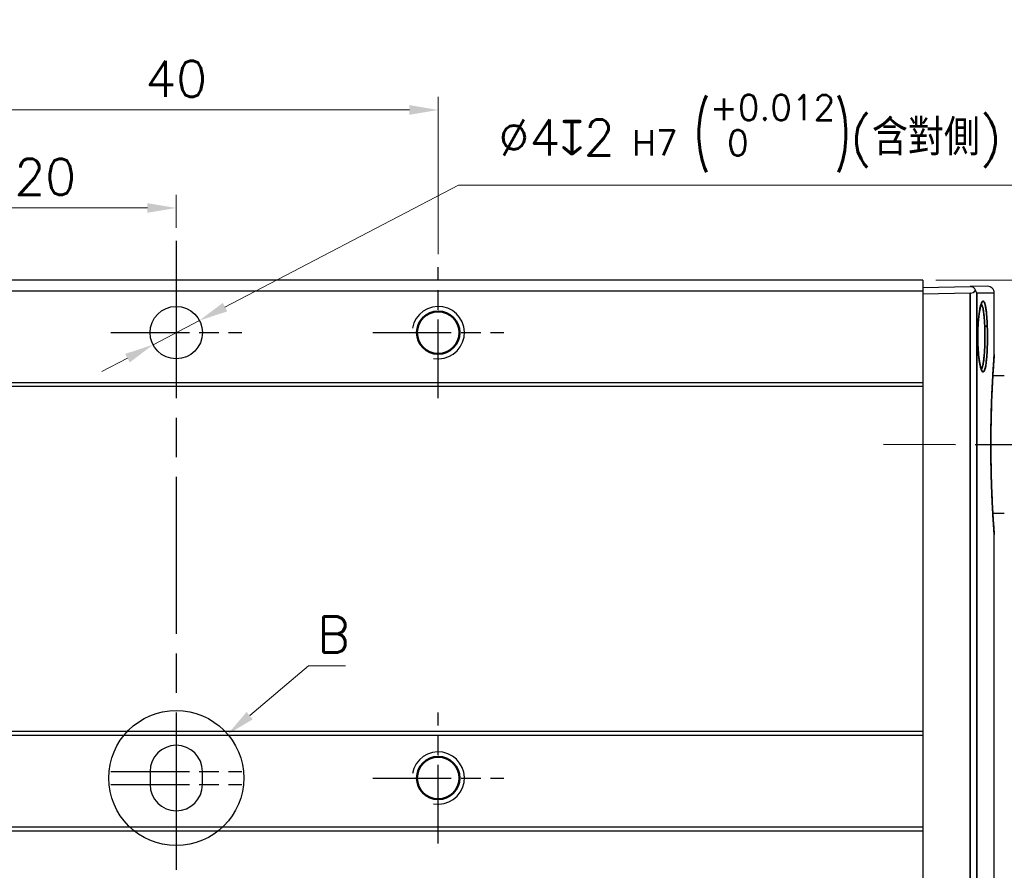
# Model space of a CAD drawing. Header units: millimetres. Extents: x 399 to 6233, y -1870 to 1602.
# Tile 291 of 656: x 3745 to 3821, y 596 to 661. Entities that reach past the tile are written whole.
import ezdxf

# ---------------------------------------------------------------- set-up
doc = ezdxf.new("R2010")
doc.units = ezdxf.units.MM
doc.linetypes.add('AM_ISO08W050', pattern=[18, 12, -1.5, 3, -1.5])
doc.linetypes.add('AM_ISO08W050x2', pattern=[9, 6, -0.75, 1.5, -0.75])
for name, color, linetype, lineweight in [('AM_0', 7, 'Continuous', 50), ('AM_4', 3, 'Continuous', 25), ('AM_5', 3, 'Continuous', 25), ('AM_7', 4, 'AM_ISO08W050', 25), ('AM_8', 1, 'Continuous', 25), ('可見 (ISO)', 7, 'Continuous', 25), ('窄部可見 (ISO)', 7, 'Continuous', 35)]:
    doc.layers.add(name, color=color, linetype=linetype, lineweight=lineweight)
doc.layers.add('S40', color=7, linetype='Continuous')
doc.styles.add('尺寸標註', font='romans.shx', dxfattribs={"bigfont": 'CHINESET.SHX'})
doc.dimstyles.new('複本(2) CNS2-1$0', dxfattribs={"dimtxt": 2.75, "dimasz": 2.2, "dimexe": 1, "dimexo": 1, "dimgap": 1, "dimtad": 1, "dimtoh": 1, "dimdsep": 46, "dimtxsty": '尺寸標註', "dimcen": 0, "dimclrd": 2, "dimclre": 2, "dimclrt": 3, "dimadec": 0, "dimazin": 2, "dimtp": 0.1, "dimtm": 0.1, "dimtfac": 0.71, "dimtmove": 0, "dimatfit": 0, "dimfxl": 0, "dimlwd": 13, "dimlwe": 13, "dimarcsym": 0})
doc.dimstyles.new('複本(2) CNS2-1$3', dxfattribs={"dimtxt": 2.75, "dimasz": 2.2, "dimexe": 1, "dimexo": 1, "dimgap": 1, "dimtad": 1, "dimtoh": 1, "dimdsep": 46, "dimtxsty": '尺寸標註', "dimcen": 0, "dimclrd": 2, "dimclre": 2, "dimclrt": 3, "dimadec": 0, "dimazin": 2, "dimtp": 0.1, "dimtm": 0.1, "dimtfac": 0.71, "dimtmove": 0, "dimatfit": 0, "dimfxl": 0, "dimlwd": 13, "dimlwe": 13, "dimarcsym": 0})

# ---------------------------------------------------------------- blocks, each defined once
blk = doc.blocks.new('*U15')
at = {"layer": 'AM_0'}
blk.add_circle((1865.448, 3550.974), 1.621, dxfattribs=at)
at = {"layer": 'AM_4'}
blk.add_arc((1865.448, 3550.974), 2, 260, 170, dxfattribs=at)
at = {"layer": 'AM_7', "linetype": 'AM_ISO08W050x2'}
for p, q in [((1865.448, 3545.974), (1865.448, 3555.974)), ((1860.448, 3550.974), (1870.448, 3550.974))]:
    blk.add_line(p, q, dxfattribs=at)
blk = doc.blocks.new('*U16')
at = {"layer": 'AM_0'}
blk.add_circle((1865.448, 3516.974), 1.621, dxfattribs=at)
at = {"layer": 'AM_4'}
blk.add_arc((1865.448, 3516.974), 2, 260, 170, dxfattribs=at)
at = {"layer": 'AM_7', "linetype": 'AM_ISO08W050x2'}
for p, q in [((1865.448, 3511.974), (1865.448, 3521.974)), ((1860.448, 3516.974), (1870.448, 3516.974))]:
    blk.add_line(p, q, dxfattribs=at)
blk = doc.blocks.new('*D131')
at = {"layer": 'AM_5', "color": 2, "lineweight": 13}
for p, q in [((3737.318, 642.628), (3737.318, 654.628)), ((3777.318, 642.628), (3777.318, 654.628)), ((3739.518, 653.628), (3775.118, 653.628))]:
    blk.add_line(p, q, dxfattribs=at)
at = {"layer": 'AM_5', "color": 2, "lineweight": -2}
for points in [[(3739.518, 653.995), (3739.518, 653.262), (3737.318, 653.628)], [(3775.118, 653.995), (3775.118, 653.262), (3777.318, 653.628)]]:
    blk.add_solid(points, dxfattribs=at)
at = {"layer": 'Defpoints', "color": 0, "lineweight": -2}
for p in [(3777.318, 653.628), (3737.318, 641.628), (3777.318, 641.628)]:
    blk.add_point(p, dxfattribs=at)
at = {"layer": 'AM_5', "color": 3, "insert": (3757.318, 656.003), "char_height": 2.75, "attachment_point": 5, "style": '尺寸標註'}
blk.add_mtext('40', dxfattribs=at)
blk = doc.blocks.new('*D177')
at = {"layer": 'AM_5', "color": 2, "lineweight": 13}
for p, q in [((3737.318, 642.628), (3737.318, 647.145)), ((3757.318, 644.628), (3757.318, 647.145)), ((3755.118, 646.145), (3739.518, 646.145))]:
    blk.add_line(p, q, dxfattribs=at)
at = {"layer": 'AM_5', "color": 2, "lineweight": -2}
for points in [[(3739.518, 646.511), (3739.518, 645.778), (3737.318, 646.145)], [(3755.118, 646.511), (3755.118, 645.778), (3757.318, 646.145)]]:
    blk.add_solid(points, dxfattribs=at)
at = {"layer": 'Defpoints', "color": 0, "lineweight": -2}
for p in [(3737.318, 646.145), (3757.318, 643.628), (3737.318, 641.628)]:
    blk.add_point(p, dxfattribs=at)
at = {"layer": 'AM_5', "color": 3, "insert": (3747.318, 648.52), "char_height": 2.75, "attachment_point": 5, "style": '尺寸標註'}
blk.add_mtext('20', dxfattribs=at)
blk = doc.blocks.new('*D133')
at = {"layer": 'AM_5', "color": 2, "lineweight": 13}
for p, q in [((3761.04, 638.575), (3778.857, 647.892)), ((3778.857, 647.892), (3822.39, 647.892)), ((3755.546, 635.702), (3759.091, 637.555)), ((3753.597, 634.682), (3751.647, 633.663))]:
    blk.add_line(p, q, dxfattribs=at)
at = {"layer": 'AM_5', "color": 2, "lineweight": -2}
for points in [[(3760.87, 638.9), (3761.21, 638.25), (3759.091, 637.555)], [(3753.427, 635.007), (3753.767, 634.357), (3755.546, 635.702)]]:
    blk.add_solid(points, dxfattribs=at)
at = {"layer": 'Defpoints', "color": 0, "lineweight": -2}
for p in [(3759.091, 637.555), (3755.546, 635.702)]:
    blk.add_point(p, dxfattribs=at)
at = {"layer": 'AM_5', "color": 3, "insert": (3801.123, 651.825), "char_height": 2.75, "attachment_point": 5, "style": '尺寸標註'}
blk.add_mtext('∅4{\\Famgdt;x}2{}{\\H0.7x;\\C3; H7 {\\H2x;\\W0.5;(}\\S+0.012^  0;{\\H2x;\\W0.5;)}}(含對側)', dxfattribs=at)
blk = doc.blocks.new('S40-正視-02')
at = {"layer": '可見 (ISO)'}
for p, q in [((56.5, 49.5), (-56.5, 49.5)), ((56.5, 49.5), (56.5, 48.678)), ((56.5, 48.95), (60.109, 49.013)), ((61.441, 49.036), (60.109, 49.013)), ((56.5, 48.678), (-56.5, 48.678)), ((56.5, 48.678), (56.5, 41.678)), ((60.109, 48.513), (56.5, 48.45)), ((61.95, 43.821), (61.95, 48.536)), ((62.72, 42.2), (61.843, 42.2)), ((56.5, 41.678), (-56.5, 41.678)), ((56.5, 41.378), (-56.5, 41.378)), ((56.5, 41.678), (56.5, 41.378)), ((56.5, 41.378), (56.5, 15.05)), ((61.72, 39.241), (61.72, 39.241)), ((61.72, 34.682), (61.72, 39.218)), ((61.72, 34.659), (61.72, 34.659)), ((62.72, 31.7), (61.843, 31.7)), ((61.95, -10.336), (61.95, 30.079)), ((56.5, 15.05), (-56.5, 15.05)), ((56.5, 15.05), (56.5, 14.75)), ((56.5, 14.75), (-56.5, 14.75)), ((56.5, 14.75), (56.5, 7.75)), ((-2.5, 12), (-2.5, 11)), ((1.5, 11), (1.5, 12)), ((56.5, 7.75), (-56.5, 7.75)), ((56.5, 7.75), (56.5, 7.45)), ((56.5, 7.45), (-56.5, 7.45)), ((56.5, 7.45), (56.5, 3))]:
    blk.add_line(p, q, dxfattribs=at)
for centre, radius in [((-0.5, 45.5), 2), ((19.5, 45.5), 1.65), ((19.5, 11.5), 1.65)]:
    blk.add_circle(centre, radius, dxfattribs=at)
for centre, radius, start, end in [((61.45, 48.536), 0.5, 0, 91), ((-0.5, 12), 2, 0, 180), ((-0.5, 11), 2, 180, 0)]:
    blk.add_arc(centre, radius, start, end, dxfattribs=at)
for centre, major_axis, ratio, start_param, end_param in [((60.118, 49.013), (-0.355, -0.365), 0.965693, 0.772308, 1.731329), ((60.122, 48.515), (-0.381, 0.378), 0.838551, 4.006752, 4.466801)]:
    blk.add_ellipse(centre, major_axis=major_axis, ratio=ratio, start_param=start_param, end_param=end_param, dxfattribs=at)
for points, knots in [([(60.522, 48.733), (60.51, 48.77), (60.493, 48.807), (60.447, 48.872), (60.419, 48.902), (60.35, 48.955), (60.307, 48.977), (60.235, 49), (60.21, 49.005), (60.159, 49.012), (60.134, 49.013), (60.109, 49.013)], [0.000001, 0.000001, 0.000001, 0.000001, 0.01628047, 0.01628047, 0.03135216, 0.03135216, 0.04744189, 0.04744189, 0.05543057, 0.05543057, 0.06301774, 0.06301774, 0.06301774, 0.06301774]), ([(60.996, 47.735), (60.996, 47.735), (60.996, 47.735), (60.996, 47.735), (60.988, 47.724), (60.965, 47.678), (60.945, 47.629), (60.899, 47.478), (60.871, 47.359), (60.814, 47.05), (60.786, 46.846), (60.738, 46.387), (60.72, 46.123), (60.703, 45.715), (60.699, 45.576), (60.694, 45.296), (60.694, 45.154), (60.698, 44.799), (60.705, 44.585), (60.716, 44.382)], [0.044309, 0.044309, 0.044309, 0.044309, 0.0451772, 0.0451772, 0.0744043, 0.0744043, 0.1216104, 0.1216104, 0.1882023, 0.1882023, 0.2684361, 0.2684361, 0.3527626, 0.3527626, 0.3947784, 0.3947784, 0.4371596, 0.4371596, 0.5014958, 0.5014958, 0.5014958, 0.5014958]), ([(60.716, 44.382), (60.731, 44.112), (60.753, 43.854), (60.806, 43.401), (60.838, 43.201), (60.906, 42.889), (60.944, 42.769), (60.985, 42.681), (60.996, 42.665), (60.996, 42.665), (60.996, 42.665), (60.996, 42.665)], [0, 0, 0, 0, 0.0852715, 0.0852715, 0.17011, 0.17011, 0.2536518, 0.2536518, 0.2899503, 0.2899503, 0.2906327, 0.2906327, 0.2906327, 0.2906327]), ([(61.949, 43.806), (61.949, 43.806), (61.949, 43.806), (61.949, 43.805), (61.949, 43.804), (61.949, 43.798), (61.948, 43.79), (61.944, 43.74), (61.939, 43.664), (61.916, 43.35), (61.893, 43.024), (61.841, 42.179), (61.811, 41.65), (61.757, 40.46), (61.733, 39.784), (61.7, 38.371), (61.691, 37.617), (61.692, 36.65), (61.693, 36.427), (61.695, 36.205)], [0.032056, 0.032056, 0.032056, 0.032056, 0.036084, 0.036084, 0.049882, 0.049882, 0.091292, 0.091292, 0.215967, 0.215967, 0.440995, 0.440995, 0.664096, 0.664096, 0.88707, 0.88707, 1.110037, 1.110037, 1.177036, 1.177036, 1.177036, 1.177036]), ([(61.95, 43.821), (61.95, 43.818), (61.95, 43.816), (61.95, 43.813), (61.95, 43.812), (61.95, 43.81), (61.95, 43.81), (61.95, 43.809), (61.95, 43.808), (61.95, 43.808), (61.95, 43.808), (61.95, 43.807), (61.95, 43.807), (61.949, 43.807), (61.949, 43.807), (61.949, 43.806), (61.949, 43.806), (61.949, 43.806), (61.949, 43.806), (61.949, 43.806), (61.949, 43.806), (61.949, 43.804), (61.949, 43.803), (61.948, 43.792), (61.947, 43.777), (61.94, 43.684), (61.93, 43.543), (61.897, 43.067), (61.87, 42.678), (61.843, 42.2)], [0.0000269, 0.0000269, 0.0000269, 0.0000269, 0.0007115, 0.0007115, 0.0009785, 0.0009785, 0.0011743, 0.0011743, 0.001298, 0.001298, 0.0014431, 0.0014431, 0.0015861, 0.0015861, 0.0018425, 0.0018425, 0.0025372, 0.0025372, 0.0046198, 0.0046198, 0.010867, 0.010867, 0.02961, 0.02961, 0.0858803, 0.0858803, 0.2558173, 0.2558173, 0.4790026, 0.4790026, 0.4790026, 0.4790026]), ([(61.695, 36.205), (61.701, 35.464), (61.716, 34.727), (61.759, 33.381), (61.787, 32.753), (61.842, 31.682), (61.871, 31.223), (61.917, 30.533), (61.935, 30.293), (61.945, 30.15), (61.947, 30.129), (61.948, 30.108), (61.949, 30.103), (61.949, 30.097), (61.949, 30.096), (61.949, 30.095), (61.949, 30.094), (61.949, 30.094), (61.949, 30.094), (61.949, 30.094), (61.95, 30.091), (61.95, 30.079)], [0, 0, 0, 0, 0.2236768, 0.2236768, 0.4458513, 0.4458513, 0.6686575, 0.6686575, 0.8921257, 0.8921257, 0.945573, 0.945573, 0.9723878, 0.9723878, 0.985785, 0.985785, 0.9924716, 0.9924716, 0.9958086, 0.9958086, 0.9994431, 0.9994431, 0.9994431, 0.9994431]), ([(61.843, 31.7), (61.869, 31.24), (61.895, 30.862), (61.933, 30.316), (61.945, 30.148), (61.949, 30.101), (61.949, 30.099), (61.949, 30.096), (61.949, 30.095), (61.949, 30.094), (61.949, 30.094), (61.949, 30.094)], [0.6700977, 0.6700977, 0.6700977, 0.6700977, 0.8848017, 0.8848017, 1.1079684, 1.1079684, 1.1278055, 1.1278055, 1.13771, 1.13771, 1.144289, 1.144289, 1.144289, 1.144289])]:
    blk.add_open_spline(points, degree=3, knots=knots, dxfattribs=at)
at = {"layer": '窄部可見 (ISO)'}
for p, q in [((60.109, -9.063), (60.109, 48.513)), ((60.611, 48.513), (61.95, 48.536)), ((60.611, 48.513), (60.611, -9.063))]:
    blk.add_line(p, q, dxfattribs=at)
for centre, major_axis, ratio, start_param, end_param in [((61.221, 46.029), (0.2, 0.007), 0.306612, 4.736627, 6.169975), ((60.517, 44.371), (0.2, 0.011), 0.306341, 6.110228, 6.283185), ((61.495, 36.203), (0.2, 0.002), 0.108537, 6.207957, 6.283185)]:
    blk.add_ellipse(centre, major_axis=major_axis, ratio=ratio, start_param=start_param, end_param=end_param, dxfattribs=at)
for points, knots in [([(60.714, 44.371), (60.705, 44.54), (60.698, 44.713), (60.695, 44.89), (60.692, 45.067), (60.691, 45.247), (60.694, 45.423), (60.696, 45.6), (60.701, 45.774), (60.71, 45.944), (60.718, 46.115), (60.729, 46.282), (60.742, 46.439), (60.755, 46.596), (60.771, 46.744), (60.789, 46.883), (60.807, 47.023), (60.826, 47.15), (60.847, 47.263), (60.868, 47.376), (60.891, 47.478), (60.915, 47.563), (60.938, 47.649), (60.962, 47.718), (60.987, 47.772), (61.011, 47.826), (61.036, 47.864), (61.061, 47.884), (61.085, 47.904), (61.11, 47.907), (61.133, 47.893), (61.157, 47.879), (61.18, 47.847), (61.202, 47.799), (61.224, 47.752), (61.244, 47.688), (61.264, 47.607), (61.283, 47.526), (61.301, 47.43), (61.318, 47.321), (61.334, 47.212), (61.349, 47.088), (61.362, 46.953), (61.375, 46.818), (61.387, 46.673), (61.396, 46.519), (61.406, 46.364), (61.414, 46.199), (61.419, 46.029)], [0.016625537, 0.016625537, 0.016625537, 0.016625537, 0.01715892, 0.01715892, 0.01715892, 0.017692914, 0.017692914, 0.017692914, 0.018229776, 0.018229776, 0.018229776, 0.018766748, 0.018766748, 0.018766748, 0.019303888, 0.019303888, 0.019303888, 0.019841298, 0.019841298, 0.019841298, 0.020378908, 0.020378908, 0.020378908, 0.020916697, 0.020916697, 0.020916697, 0.021454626, 0.021454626, 0.021454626, 0.021992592, 0.021992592, 0.021992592, 0.022530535, 0.022530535, 0.022530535, 0.023068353, 0.023068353, 0.023068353, 0.023605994, 0.023605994, 0.023605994, 0.024143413, 0.024143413, 0.024143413, 0.024680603, 0.024680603, 0.024680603, 0.025217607, 0.025217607, 0.025217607, 0.025217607]), ([(61.228, 45.968), (61.222, 46.11), (61.215, 46.248), (61.207, 46.379), (61.199, 46.509), (61.189, 46.633), (61.178, 46.749), (61.176, 46.774), (61.173, 46.799), (61.17, 46.824), (61.161, 46.912), (61.151, 46.995), (61.14, 47.072), (61.136, 47.104), (61.131, 47.135), (61.126, 47.165), (61.116, 47.226), (61.106, 47.282), (61.095, 47.334), (61.088, 47.368), (61.08, 47.399), (61.072, 47.429), (61.062, 47.467), (61.052, 47.501), (61.042, 47.531), (61.032, 47.56), (61.021, 47.585), (61.01, 47.607), (61.002, 47.625), (60.993, 47.641), (60.983, 47.654), (60.977, 47.662), (60.971, 47.67), (60.965, 47.676)], [0.00845295, 0.00845295, 0.00845295, 0.00845295, 0.008899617, 0.008899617, 0.008899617, 0.009346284, 0.009346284, 0.009346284, 0.009444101, 0.009444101, 0.009444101, 0.009792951, 0.009792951, 0.009792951, 0.009939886, 0.009939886, 0.009939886, 0.010239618, 0.010239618, 0.010239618, 0.010435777, 0.010435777, 0.010435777, 0.010686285, 0.010686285, 0.010686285, 0.01093184, 0.01093184, 0.01093184, 0.011132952, 0.011132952, 0.011132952, 0.011265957, 0.011265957, 0.011265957, 0.011265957]), ([(61.419, 46.029), (61.425, 45.859), (61.43, 45.683), (61.434, 45.33), (61.434, 45.153), (61.431, 44.798), (61.427, 44.621), (61.417, 44.281), (61.41, 44.116), (61.392, 43.798), (61.381, 43.65), (61.356, 43.374), (61.341, 43.246), (61.309, 43.018), (61.292, 42.919), (61.254, 42.748), (61.234, 42.678), (61.169, 42.519), (61.121, 42.479), (61.048, 42.522), (61.023, 42.554), (60.974, 42.652), (60.95, 42.716), (60.903, 42.876), (60.879, 42.973), (60.836, 43.192), (60.816, 43.313), (60.779, 43.583), (60.763, 43.73), (60.735, 44.038), (60.723, 44.2), (60.714, 44.371)], [0.008027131, 0.008027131, 0.008027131, 0.008027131, 0.008564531, 0.008564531, 0.009101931, 0.009101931, 0.009639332, 0.009639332, 0.010176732, 0.010176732, 0.010714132, 0.010714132, 0.011251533, 0.011251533, 0.011788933, 0.011788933, 0.012326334, 0.012326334, 0.013401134, 0.013401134, 0.013938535, 0.013938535, 0.014475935, 0.014475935, 0.015013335, 0.015013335, 0.015550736, 0.015550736, 0.016088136, 0.016088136, 0.016625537, 0.016625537, 0.016625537, 0.016625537]), ([(61.242, 45.2), (61.242, 45.329), (61.24, 45.459), (61.236, 45.716), (61.232, 45.844), (61.228, 45.968)], [0.0076700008, 0.0076700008, 0.0076700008, 0.0076700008, 0.0080614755, 0.0080614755, 0.0084529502, 0.0084529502, 0.0084529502, 0.0084529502]), ([(60.965, 42.724), (60.966, 42.725), (60.967, 42.726), (60.989, 42.75), (61.009, 42.785), (61.047, 42.88), (61.065, 42.94), (61.099, 43.083), (61.115, 43.165), (61.144, 43.351), (61.158, 43.456), (61.181, 43.68), (61.192, 43.8), (61.21, 44.055), (61.217, 44.19), (61.229, 44.468), (61.234, 44.61), (61.24, 44.902), (61.242, 45.052), (61.242, 45.2)], [0.004071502, 0.004071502, 0.004071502, 0.004071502, 0.004095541, 0.004095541, 0.004542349, 0.004542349, 0.004989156, 0.004989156, 0.005435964, 0.005435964, 0.005882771, 0.005882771, 0.006329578, 0.006329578, 0.006776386, 0.006776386, 0.007223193, 0.007223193, 0.007670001, 0.007670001, 0.007670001, 0.007670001]), ([(61.694, 36.203), (61.691, 36.654), (61.69, 37.103), (61.693, 37.549), (61.693, 37.58), (61.694, 37.612), (61.694, 37.643), (61.695, 37.834), (61.697, 38.025), (61.7, 38.215), (61.701, 38.262), (61.701, 38.309), (61.702, 38.356), (61.705, 38.531), (61.708, 38.704), (61.712, 38.874), (61.713, 38.936), (61.714, 38.996), (61.716, 39.057), (61.724, 39.424), (61.734, 39.778), (61.746, 40.12), (61.749, 40.204), (61.752, 40.288), (61.755, 40.37), (61.763, 40.579), (61.772, 40.784), (61.78, 40.979), (61.784, 41.071), (61.788, 41.162), (61.793, 41.25), (61.797, 41.349), (61.802, 41.445), (61.807, 41.538), (61.816, 41.717), (61.825, 41.886), (61.834, 42.047), (61.837, 42.103), (61.84, 42.157), (61.843, 42.211), (61.849, 42.313), (61.855, 42.411), (61.86, 42.504), (61.863, 42.544), (61.865, 42.583), (61.868, 42.621), (61.875, 42.748), (61.883, 42.865), (61.89, 42.973), (61.896, 43.063), (61.902, 43.147), (61.907, 43.224), (61.908, 43.238), (61.909, 43.253), (61.91, 43.267), (61.916, 43.355), (61.922, 43.435), (61.927, 43.503), (61.931, 43.569), (61.935, 43.625), (61.939, 43.67), (61.942, 43.718), (61.945, 43.755), (61.947, 43.78), (61.947, 43.781), (61.947, 43.782), (61.947, 43.783), (61.949, 43.808), (61.95, 43.821), (61.95, 43.821)], [0.042987, 0.042987, 0.042987, 0.042987, 0.04432895, 0.04432895, 0.04432895, 0.04442388, 0.04442388, 0.04442388, 0.04500002, 0.04500002, 0.04500002, 0.04514232, 0.04514232, 0.04514232, 0.04567112, 0.04567112, 0.04567112, 0.04586077, 0.04586077, 0.04586077, 0.0470137, 0.0470137, 0.0470137, 0.04729765, 0.04729765, 0.04729765, 0.04801609, 0.04801609, 0.04801609, 0.0483565, 0.0483565, 0.0483565, 0.04873454, 0.04873454, 0.04873454, 0.04945298, 0.04945298, 0.04945298, 0.04969998, 0.04969998, 0.04969998, 0.05017142, 0.05017142, 0.05017142, 0.0503721, 0.0503721, 0.0503721, 0.05104431, 0.05104431, 0.05104431, 0.05160831, 0.05160831, 0.05160831, 0.05171641, 0.05171641, 0.05171641, 0.05238875, 0.05238875, 0.05238875, 0.05304519, 0.05304519, 0.05304519, 0.05373361, 0.05373361, 0.05373361, 0.05376363, 0.05376363, 0.05376363, 0.05448208, 0.05448208, 0.05448208, 0.05448208]), ([(61.95, 30.079), (61.95, 30.079), (61.949, 30.088), (61.948, 30.105), (61.947, 30.125), (61.944, 30.154), (61.941, 30.194), (61.941, 30.195), (61.941, 30.197), (61.941, 30.198), (61.938, 30.24), (61.934, 30.292), (61.93, 30.355), (61.926, 30.407), (61.922, 30.466), (61.917, 30.532), (61.916, 30.546), (61.915, 30.56), (61.914, 30.575), (61.908, 30.659), (61.902, 30.754), (61.895, 30.858), (61.89, 30.93), (61.885, 31.007), (61.88, 31.087), (61.87, 31.24), (61.859, 31.409), (61.849, 31.593), (61.844, 31.67), (61.839, 31.75), (61.835, 31.833), (61.827, 31.973), (61.819, 32.121), (61.811, 32.275), (61.807, 32.361), (61.802, 32.449), (61.798, 32.538), (61.795, 32.609), (61.791, 32.681), (61.788, 32.753), (61.775, 33.035), (61.762, 33.333), (61.751, 33.646), (61.749, 33.7), (61.747, 33.754), (61.745, 33.809), (61.74, 33.955), (61.736, 34.105), (61.731, 34.255), (61.73, 34.298), (61.729, 34.341), (61.727, 34.384), (61.723, 34.549), (61.718, 34.717), (61.715, 34.887), (61.714, 34.916), (61.713, 34.945), (61.713, 34.974), (61.704, 35.374), (61.698, 35.783), (61.694, 36.203)], [0.03298248, 0.03298248, 0.03298248, 0.03298248, 0.03358171, 0.03358171, 0.03358171, 0.03423304, 0.03423304, 0.03423304, 0.03425426, 0.03425426, 0.03425426, 0.03492671, 0.03492671, 0.03492671, 0.03548361, 0.03548361, 0.03548361, 0.03559901, 0.03559901, 0.03559901, 0.03627127, 0.03627127, 0.03627127, 0.03673417, 0.03673417, 0.03673417, 0.03761551, 0.03761551, 0.03761551, 0.03798474, 0.03798474, 0.03798474, 0.03861002, 0.03861002, 0.03861002, 0.03895891, 0.03895891, 0.03895891, 0.0392353, 0.0392353, 0.0392353, 0.04030203, 0.04030203, 0.04030203, 0.04048587, 0.04048587, 0.04048587, 0.04097338, 0.04097338, 0.04097338, 0.04111115, 0.04111115, 0.04111115, 0.0416446, 0.0416446, 0.0416446, 0.04173643, 0.04173643, 0.04173643, 0.042987, 0.042987, 0.042987, 0.042987])]:
    blk.add_open_spline(points, degree=3, knots=knots, dxfattribs=at)
blk = doc.blocks.new('*D206')
at = {"layer": 'AM_5', "color": 2, "lineweight": 13}
for p, q in [((3880.588, 642.828), (3880.588, 645.028)), ((3880.588, 645.028), (3889.576, 645.028)), ((3815.318, 640.628), (3881.588, 640.628)), ((3880.588, 628.058), (3880.588, 640.628)), ((3874.813, 628.058), (3881.588, 628.058)), ((3880.588, 625.858), (3880.588, 623.658))]:
    blk.add_line(p, q, dxfattribs=at)
at = {"layer": 'AM_5', "color": 2, "lineweight": -2}
for points in [[(3880.221, 642.828), (3880.954, 642.828), (3880.588, 640.628)], [(3880.221, 625.858), (3880.954, 625.858), (3880.588, 628.058)]]:
    blk.add_solid(points, dxfattribs=at)
at = {"layer": 'Defpoints', "color": 0, "lineweight": -2}
for p in [(3814.318, 640.628), (3873.813, 628.058), (3880.588, 628.058)]:
    blk.add_point(p, dxfattribs=at)
at = {"layer": 'AM_5', "color": 3, "insert": (3885.582, 647.403), "char_height": 2.75, "attachment_point": 5, "style": '尺寸標註'}
blk.add_mtext('12.6', dxfattribs=at)

msp = doc.modelspace()

# ---------------------------------------------------------------- linework, layer by layer
at = {"layer": 'AM_5', "color": 2, "lineweight": 13}
for p, q in [((3762.924, 607.391), (3767.406, 611.199)), ((3767.406, 611.199), (3770.24, 611.199))]:
    msp.add_line(p, q, dxfattribs=at)
at = {"layer": 'AM_5', "color": 2}
msp.add_solid([(3762.687, 607.67), (3763.161, 607.112), (3761.247, 605.967)], dxfattribs=at)
at = {"layer": 'AM_7'}
for p, q in [((3757.318, 643.628), (3757.318, 577.128)), ((3888.813, 628.053), (3811.318, 628.078))]:
    msp.add_line(p, q, dxfattribs=at)
at = {"layer": 'AM_7', "linetype": 'AM_ISO08W050x2'}
for p, q in [((3752.318, 636.628), (3762.318, 636.628)), ((3752.318, 603.128), (3762.318, 603.128)), ((3752.318, 602.128), (3762.318, 602.128))]:
    msp.add_line(p, q, dxfattribs=at)
at = {"layer": 'AM_8'}
msp.add_circle((3757.318, 602.628), 5.156, dxfattribs=at)

# ---------------------------------------------------------------- block references
at = {"layer": 'AM_0'}
for name in ['*U15', '*U16']:
    msp.add_blockref(name, (1911.87, -2914.346), dxfattribs=at)
at = {"layer": 'S40'}
msp.add_blockref('S40-正視-02', (3757.818, 591.128), dxfattribs=at)

# ---------------------------------------------------------------- texts
at = {"layer": 'AM_5', "color": 3, "insert": (3769.323, 613.574), "char_height": 2.75, "attachment_point": 5, "style": '尺寸標註'}
msp.add_mtext('B', dxfattribs=at)

# ---------------------------------------------------------------- dimensions: what is measured, and where the dimension line sits
at = {"layer": 'AM_5'}
dim = msp.add_diameter_dim_2p(p1=(3755.546, 635.702), p2=(3759.091, 637.555), text='<>{\\Famgdt;x}2{}{\\H0.7x;\\C3; H7 {\\H2x;\\W0.5;(}\\S+0.012^  0;{\\H2x;\\W0.5;)}}(含對側)', dimstyle='複本(2) CNS2-1$3', override={"dimdec": 1, "dimtp": 0.1, "dimtm": 0.1, "dimtdec": 3, "dimtzin": 8}, dxfattribs=at)
dim.commit()
dim.dimension.update_dxf_attribs({"geometry": '*D133', "text_midpoint": (3801.123, 647.892), "dimtype": 163})
for base, p1, p2, picture, middle in [((3777.318, 653.628), (3737.318, 641.628), (3777.318, 641.628), '*D131', (3757.318, 656.003)), ((3737.318, 646.145), (3757.318, 643.628), (3737.318, 641.628), '*D177', (3747.318, 648.52))]:
    dim = msp.add_linear_dim(base=base, p1=p1, p2=p2, dimstyle='複本(2) CNS2-1$0', override={"dimdec": 1}, dxfattribs=at)
    dim.commit()
    dim.dimension.update_dxf_attribs({"geometry": picture, "text_midpoint": middle})
dim = msp.add_linear_dim(base=(3880.588, 628.058), p1=(3814.318, 640.628), p2=(3873.813, 628.058), angle=90, dimstyle='複本(2) CNS2-1$0', override={"dimdec": 1}, dxfattribs=at)
dim.commit()
dim.dimension.update_dxf_attribs({"geometry": '*D206', "text_midpoint": (3885.582, 645.028), "dimtype": 160})

doc.saveas('drawing.dxf')
